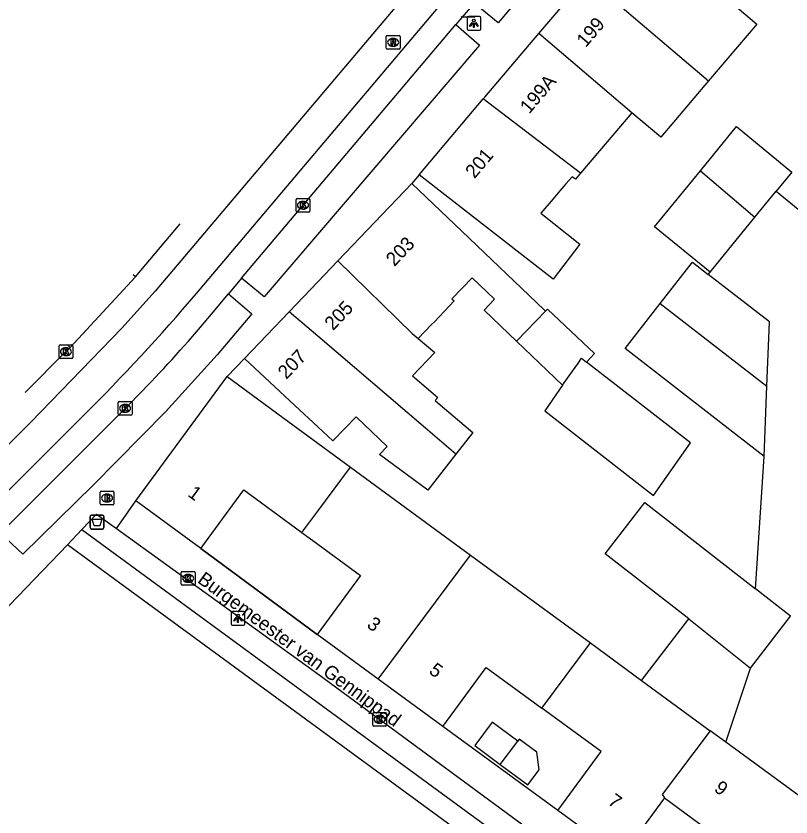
# Model space of a CAD drawing. Extents: x 160356 to 161355, y 381727 to 382845.
# Drawn here: x 160478.1 to 160534.4, y 382168.2 to 382226.4 of the extents above; entities that cross this region are included whole.
import ezdxf

# ---------------------------------------------------------------- set-up
doc = ezdxf.new("R2010")
doc.units = 0
for name, color, linetype in [('IMGEO_Afvalbak', 7, 'Continuous'), ('IMGEO_Brandkraan', 7, 'Continuous'), ('IMGEO_Groenvoorziening', 7, 'Continuous'), ('IMGEO_Kolk', 7, 'Continuous'), ('IMGEO_Lichtpunt', 7, 'Continuous'), ('IMGEO_Muur', 7, 'Continuous'), ('IMGEO_Openbare_ruimte_label', 7, 'Continuous'), ('IMGEO_Pand', 7, 'Continuous'), ('IMGEO_Pand_nummerreeks', 7, 'Continuous'), ('IMGEO_Rijbaan_lokaal_gesloten', 7, 'Continuous'), ('IMGEO_Rijbaan_lokaal_open', 7, 'Continuous'), ('IMGEO_Rioolput', 7, 'Continuous'), ('IMGEO_Voetpad_open', 7, 'Continuous')]:
    doc.layers.add(name, color=color, linetype=linetype)

msp = doc.modelspace()

# ---------------------------------------------------------------- linework, layer by layer
at = {"layer": 'IMGEO_Afvalbak'}
for p, q in [((160483.476, 382189.239), (160483.476, 382190.039)), ((160483.476, 382190.039), (160483.476, 382189.239)), ((160483.576, 382190.139), (160484.366, 382190.139)), ((160484.366, 382190.139), (160483.576, 382190.139)), ((160484.466, 382190.039), (160484.466, 382189.239)), ((160484.466, 382189.239), (160484.466, 382190.039)), ((160484.366, 382189.139), (160483.576, 382189.139)), ((160483.576, 382189.139), (160484.366, 382189.139))]:
    msp.add_line(p, q, dxfattribs=at)
msp.add_lwpolyline([(160483.619, 382189.853), (160484.323, 382189.853), (160484.174, 382189.383), (160483.768, 382189.383), (160483.619, 382189.853)], dxfattribs=at)
for centre, start, end in [((160483.576, 382190.039), 90, 180), ((160483.576, 382190.039), 90, 180), ((160484.366, 382190.039), 0, 90), ((160484.366, 382190.039), 360, 90), ((160483.576, 382189.239), 180, 270), ((160483.576, 382189.239), 180, 270), ((160484.366, 382189.239), 270, 0), ((160484.366, 382189.239), 270, 0)]:
    msp.add_arc(centre, 0.1, start, end, dxfattribs=at)
at = {"layer": 'IMGEO_Brandkraan'}
for p, q in [((160484.202, 382190.964), (160484.202, 382191.816)), ((160484.277, 382191.89), (160485.129, 382191.89)), ((160484.69, 382191.67), (160484.715, 382191.67)), ((160485.203, 382191.816), (160485.203, 382190.964)), ((160485.129, 382190.89), (160484.277, 382190.89)), ((160484.713, 382191.11), (160484.688, 382191.11))]:
    msp.add_line(p, q, dxfattribs=at)
for points in [[(160484.202, 382190.964), (160484.202, 382191.816)], [(160484.277, 382191.89), (160485.129, 382191.89)], [(160484.55, 382191.59), (160484.55, 382191.19), (160484.763, 382191.19)], [(160484.781, 382191.59), (160484.55, 382191.59)], [(160484.729, 382191.509), (160484.675, 382191.509), (160484.675, 382191.433)], [(160484.675, 382191.433), (160484.728, 382191.433)], [(160485.203, 382191.816), (160485.203, 382190.964)], [(160485.129, 382190.89), (160484.277, 382190.89)], [(160484.737, 382191.357), (160484.675, 382191.357), (160484.675, 382191.276)], [(160484.675, 382191.276), (160484.737, 382191.276)]]:
    msp.add_lwpolyline(points, dxfattribs=at)
for centre, radius, start, end in [((160484.279, 382191.814), 0.0765, 91.55205, 178.44795), ((160484.279, 382191.814), 0.0765, 91.55205, 178.44795), ((160484.73, 382191.471), 0.0379, 267.82845, 90.93552), ((160484.785, 382191.445), 0.145, 59.4692, 91.53667), ((160484.81, 382191.492), 0.0922, 285.51372, 58.15012), ((160484.815, 382191.3), 0.105, 301.31148, 78.98903), ((160485.127, 382191.814), 0.0765, 1.55205, 88.44795), ((160485.127, 382191.814), 0.0765, 1.55205, 88.44795), ((160484.279, 382190.966), 0.0765, 181.55205, 268.44795), ((160484.279, 382190.966), 0.0765, 181.55205, 268.44795), ((160484.738, 382191.316), 0.0404, 269.87594, 90.50774), ((160484.769, 382191.441), 0.251, 268.66757, 293.53466), ((160485.127, 382190.966), 0.0765, 271.55205, 358.44795), ((160485.127, 382190.966), 0.0765, 271.55205, 358.44795)]:
    msp.add_arc(centre, radius, start, end, dxfattribs=at)
for centre, major_axis, ratio, start_param, end_param in [((160484.689, 382191.39), (-0.387, 0.002), 0.722429, 4.712389, 7.853982), ((160484.714, 382191.39), (-0.39, 0.002), 0.717154, 1.570796, 4.712389)]:
    msp.add_ellipse(centre, major_axis=major_axis, ratio=ratio, start_param=start_param, end_param=end_param, dxfattribs=at)
at = {"layer": 'IMGEO_Groenvoorziening'}
for points in [[(160482.877, 382189.093), (160500, 382176.544), (160524.25, 382158.772)], [(160524.155, 382156.981), (160499.113, 382175.335), (160481.828, 382188.002)]]:
    msp.add_lwpolyline(points, dxfattribs=at)
at = {"layer": 'IMGEO_Kolk'}
for p, q in [((160511.345, 382226.318), (160510.493, 382226.318)), ((160498.425, 382212.222), (160498.425, 382213.074)), ((160498.5, 382213.148), (160499.352, 382213.148)), ((160498.913, 382212.928), (160498.938, 382212.928)), ((160499.426, 382213.074), (160499.426, 382212.222)), ((160498.936, 382212.368), (160498.911, 382212.368)), ((160499.352, 382212.148), (160498.5, 382212.148)), ((160481.215, 382201.593), (160481.215, 382202.445)), ((160481.29, 382202.519), (160482.142, 382202.519)), ((160482.216, 382202.445), (160482.216, 382201.593)), ((160481.703, 382202.299), (160481.728, 382202.299)), ((160482.142, 382201.519), (160481.29, 382201.519)), ((160481.726, 382201.739), (160481.701, 382201.739)), ((160485.586, 382198.401), (160486.438, 382198.401)), ((160485.511, 382197.475), (160485.511, 382198.327)), ((160485.999, 382198.181), (160486.024, 382198.181)), ((160486.512, 382198.327), (160486.512, 382197.475)), ((160486.438, 382197.401), (160485.586, 382197.401)), ((160486.022, 382197.621), (160485.997, 382197.621)), ((160490.09, 382185.13), (160490.09, 382185.982)), ((160490.165, 382186.056), (160491.017, 382186.056)), ((160490.578, 382185.836), (160490.603, 382185.836)), ((160491.091, 382185.982), (160491.091, 382185.13)), ((160491.017, 382185.056), (160490.165, 382185.056)), ((160490.601, 382185.276), (160490.576, 382185.276)), ((160503.985, 382174.896), (160503.985, 382175.748)), ((160504.06, 382175.822), (160504.912, 382175.822)), ((160504.986, 382175.748), (160504.986, 382174.896)), ((160504.473, 382175.602), (160504.498, 382175.602)), ((160504.912, 382174.822), (160504.06, 382174.822)), ((160504.496, 382175.042), (160504.471, 382175.042))]:
    msp.add_line(p, q, dxfattribs=at)
for points in [[(160511.345, 382226.318), (160510.493, 382226.318)], [(160498.425, 382212.222), (160498.425, 382213.074)], [(160498.5, 382213.148), (160499.352, 382213.148)], [(160499.426, 382213.074), (160499.426, 382212.222)], [(160498.746, 382212.848), (160498.869, 382212.848), (160498.869, 382212.697), (160498.999, 382212.848), (160499.163, 382212.848), (160499.017, 382212.697), (160499.17, 382212.448), (160499.018, 382212.448), (160498.933, 382212.612), (160498.869, 382212.545), (160498.869, 382212.448), (160498.746, 382212.448), (160498.746, 382212.848)], [(160499.352, 382212.148), (160498.5, 382212.148)], [(160481.215, 382201.593), (160481.215, 382202.445)], [(160481.29, 382202.519), (160482.142, 382202.519)], [(160482.216, 382202.445), (160482.216, 382201.593)], [(160481.536, 382202.219), (160481.659, 382202.219), (160481.659, 382202.068), (160481.789, 382202.219), (160481.953, 382202.219), (160481.807, 382202.068), (160481.96, 382201.819), (160481.808, 382201.819), (160481.723, 382201.983), (160481.659, 382201.916), (160481.659, 382201.819), (160481.536, 382201.819), (160481.536, 382202.219)], [(160482.142, 382201.519), (160481.29, 382201.519)], [(160485.586, 382198.401), (160486.438, 382198.401)], [(160485.511, 382197.475), (160485.511, 382198.327)], [(160485.832, 382198.101), (160485.955, 382198.101), (160485.955, 382197.95), (160486.085, 382198.101), (160486.249, 382198.101), (160486.103, 382197.95), (160486.256, 382197.701), (160486.104, 382197.701), (160486.019, 382197.865), (160485.955, 382197.798), (160485.955, 382197.701), (160485.832, 382197.701), (160485.832, 382198.101)], [(160486.512, 382198.327), (160486.512, 382197.475)], [(160486.438, 382197.401), (160485.586, 382197.401)], [(160490.09, 382185.13), (160490.09, 382185.982)], [(160490.165, 382186.056), (160491.017, 382186.056)], [(160490.411, 382185.756), (160490.534, 382185.756), (160490.534, 382185.605), (160490.664, 382185.756), (160490.828, 382185.756), (160490.682, 382185.605), (160490.835, 382185.356), (160490.683, 382185.356), (160490.598, 382185.52), (160490.534, 382185.453), (160490.534, 382185.356), (160490.411, 382185.356), (160490.411, 382185.756)], [(160491.091, 382185.982), (160491.091, 382185.13)], [(160491.017, 382185.056), (160490.165, 382185.056)], [(160503.985, 382174.896), (160503.985, 382175.748)], [(160504.06, 382175.822), (160504.912, 382175.822)], [(160504.986, 382175.748), (160504.986, 382174.896)], [(160504.306, 382175.522), (160504.429, 382175.522), (160504.429, 382175.371), (160504.559, 382175.522), (160504.723, 382175.522), (160504.577, 382175.371), (160504.73, 382175.122), (160504.578, 382175.122), (160504.493, 382175.286), (160504.429, 382175.219), (160504.429, 382175.122), (160504.306, 382175.122), (160504.306, 382175.522)], [(160504.912, 382174.822), (160504.06, 382174.822)]]:
    msp.add_lwpolyline(points, dxfattribs=at)
for centre, start, end in [((160510.495, 382226.394), 181.55205, 268.44795), ((160510.495, 382226.394), 181.55205, 268.44795), ((160511.343, 382226.394), 271.55205, 358.44795), ((160511.343, 382226.394), 271.55205, 358.44795), ((160498.502, 382213.072), 91.55205, 178.44795), ((160498.502, 382213.072), 91.55205, 178.44795), ((160499.35, 382213.072), 1.55205, 88.44795), ((160499.35, 382213.072), 1.55205, 88.44795), ((160498.502, 382212.224), 181.55205, 268.44795), ((160498.502, 382212.224), 181.55205, 268.44795), ((160499.35, 382212.224), 271.55205, 358.44795), ((160499.35, 382212.224), 271.55205, 358.44795), ((160481.292, 382202.443), 91.55205, 178.44795), ((160481.292, 382202.443), 91.55205, 178.44795), ((160482.14, 382202.443), 1.55205, 88.44795), ((160482.14, 382202.443), 1.55205, 88.44795), ((160481.292, 382201.595), 181.55205, 268.44795), ((160481.292, 382201.595), 181.55205, 268.44795), ((160482.14, 382201.595), 271.55205, 358.44795), ((160482.14, 382201.595), 271.55205, 358.44795), ((160485.588, 382198.325), 91.55205, 178.44795), ((160485.588, 382198.325), 91.55205, 178.44795), ((160486.436, 382198.325), 1.55205, 88.44795), ((160486.436, 382198.325), 1.55205, 88.44795), ((160485.588, 382197.477), 181.55205, 268.44795), ((160485.588, 382197.477), 181.55205, 268.44795), ((160486.436, 382197.477), 271.55205, 358.44795), ((160486.436, 382197.477), 271.55205, 358.44795), ((160490.167, 382185.98), 91.55205, 178.44795), ((160490.167, 382185.98), 91.55205, 178.44795), ((160491.015, 382185.98), 1.55205, 88.44795), ((160491.015, 382185.98), 1.55205, 88.44795), ((160490.167, 382185.132), 181.55205, 268.44795), ((160490.167, 382185.132), 181.55205, 268.44795), ((160491.015, 382185.132), 271.55205, 358.44795), ((160491.015, 382185.132), 271.55205, 358.44795), ((160504.062, 382175.746), 91.55205, 178.44795), ((160504.062, 382175.746), 91.55205, 178.44795), ((160504.91, 382175.746), 1.55205, 88.44795), ((160504.91, 382175.746), 1.55205, 88.44795), ((160504.062, 382174.898), 181.55205, 268.44795), ((160504.062, 382174.898), 181.55205, 268.44795), ((160504.91, 382174.898), 271.55205, 358.44795), ((160504.91, 382174.898), 271.55205, 358.44795)]:
    msp.add_arc(centre, 0.0765, start, end, dxfattribs=at)
for centre, major_axis, ratio, start_param, end_param in [((160498.912, 382212.648), (-0.387, 0.002), 0.722429, 4.712389, 7.853982), ((160498.937, 382212.648), (-0.39, 0.002), 0.717154, 1.570796, 4.712389), ((160481.702, 382202.019), (-0.387, 0.002), 0.722429, 4.712389, 7.853982), ((160481.727, 382202.019), (-0.39, 0.002), 0.717154, 1.570796, 4.712389), ((160485.998, 382197.901), (-0.387, 0.002), 0.722429, 4.712389, 7.853982), ((160486.023, 382197.901), (-0.39, 0.002), 0.717154, 1.570796, 4.712389), ((160490.577, 382185.556), (-0.387, 0.002), 0.722429, 4.712389, 7.853982), ((160490.602, 382185.556), (-0.39, 0.002), 0.717154, 1.570796, 4.712389), ((160504.472, 382175.322), (-0.387, 0.002), 0.722429, 4.712389, 7.853982), ((160504.497, 382175.322), (-0.39, 0.002), 0.717154, 1.570796, 4.712389)]:
    msp.add_ellipse(centre, major_axis=major_axis, ratio=ratio, start_param=start_param, end_param=end_param, dxfattribs=at)
at = {"layer": 'IMGEO_Lichtpunt'}
for p, q in [((160511.739, 382226.361), (160510.931, 382226.361)), ((160511.739, 382226.361), (160510.931, 382226.361)), ((160510.837, 382226.266), (160510.837, 382225.459)), ((160510.837, 382226.266), (160510.837, 382225.459)), ((160511.833, 382225.459), (160511.833, 382226.266)), ((160511.833, 382225.459), (160511.833, 382226.266)), ((160510.931, 382225.365), (160511.739, 382225.365)), ((160510.931, 382225.365), (160511.739, 382225.365)), ((160493.706, 382183.067), (160493.706, 382182.26)), ((160493.706, 382183.067), (160493.706, 382182.26)), ((160494.608, 382183.162), (160493.8, 382183.162)), ((160494.608, 382183.162), (160493.8, 382183.162)), ((160494.702, 382182.26), (160494.702, 382183.067)), ((160494.702, 382182.26), (160494.702, 382183.067)), ((160493.8, 382182.166), (160494.608, 382182.166)), ((160493.8, 382182.166), (160494.608, 382182.166))]:
    msp.add_line(p, q, dxfattribs=at)
for points in [[(160511.211, 382225.93), (160511.25, 382225.902), (160511.062, 382225.64), (160511.024, 382225.667), (160511.211, 382225.93)], [(160511.313, 382225.882), (160511.36, 382225.882), (160511.36, 382225.56), (160511.313, 382225.56), (160511.313, 382225.882)], [(160511.423, 382225.902), (160511.461, 382225.929), (160511.648, 382225.667), (160511.609, 382225.639), (160511.423, 382225.902)], [(160494.08, 382182.731), (160494.119, 382182.703), (160493.931, 382182.441), (160493.893, 382182.468), (160494.08, 382182.731)], [(160494.182, 382182.683), (160494.229, 382182.683), (160494.229, 382182.361), (160494.182, 382182.361), (160494.182, 382182.683)], [(160494.292, 382182.703), (160494.33, 382182.73), (160494.517, 382182.468), (160494.478, 382182.44), (160494.292, 382182.703)]]:
    msp.add_lwpolyline(points, dxfattribs=at)
for centre in [(160511.336, 382226.064), (160494.205, 382182.865)]:
    msp.add_circle(centre, 0.0994, dxfattribs=at)
for centre, start, end in [((160510.931, 382226.266), 90, 180), ((160510.931, 382226.266), 90, 180), ((160511.739, 382226.266), 0, 90), ((160511.739, 382226.266), 0, 90), ((160510.931, 382225.459), 180, 270), ((160510.931, 382225.459), 180, 270), ((160511.739, 382225.459), 270, 0), ((160511.739, 382225.459), 270, 360), ((160493.8, 382183.067), 90, 180), ((160493.8, 382183.067), 90, 180), ((160494.608, 382183.067), 0, 90), ((160494.608, 382183.067), 0, 90), ((160493.8, 382182.26), 180, 270), ((160493.8, 382182.26), 180, 270), ((160494.608, 382182.26), 270, 0), ((160494.608, 382182.26), 270, 360)]:
    msp.add_arc(centre, 0.0946, start, end, dxfattribs=at)
at = {"layer": 'IMGEO_Muur'}
msp.add_lwpolyline([(160491.498, 382187.715), (160499.957, 382181.482)], dxfattribs=at)
at = {"layer": 'IMGEO_Pand'}
for points in [[(160516.043, 382225.114), (160519.539, 382229.221)], [(160519.539, 382229.221), (160528.373, 382221.678)], [(160529.784, 382227.581), (160531.88, 382225.797), (160528.373, 382221.678)], [(160512.016, 382220.381), (160512.124, 382220.51), (160516.043, 382225.114)], [(160522.807, 382219.367), (160516.043, 382225.114)], [(160528.373, 382221.678), (160524.894, 382217.59), (160522.807, 382219.367)], [(160507.36, 382214.859), (160512.016, 382220.381)], [(160519.076, 382214.973), (160512.016, 382220.381)], [(160522.807, 382219.367), (160519.076, 382214.973)], [(160527.772, 382215.149), (160530.399, 382218.358), (160534.425, 382215.062), (160533.287, 382213.672)], [(160519.076, 382214.973), (160518.704, 382214.535), (160518.468, 382214.726), (160518.014, 382214.199), (160517.58, 382213.686), (160517.092, 382213.12), (160516.184, 382212.065), (160519.027, 382209.83), (160517.075, 382207.285), (160516.427, 382207.79), (160511.303, 382211.785), (160507.36, 382214.859)], [(160528.478, 382207.798), (160524.452, 382211.093), (160527.772, 382215.149)], [(160527.772, 382215.149), (160531.737, 382211.779)], [(160506.834, 382214.235), (160501.458, 382208.617)], [(160506.834, 382214.235), (160510.445, 382210.777), (160516.423, 382205.051), (160516.519, 382204.959)], [(160531.737, 382211.779), (160533.287, 382213.672)], [(160528.478, 382207.798), (160531.737, 382211.779)], [(160497.92, 382204.921), (160500, 382207.094), (160501.458, 382208.617)], [(160501.458, 382208.617), (160506.843, 382203.337), (160507.284, 382202.965)], [(160524.865, 382205.516), (160527.201, 382208.522), (160528.348, 382207.631)], [(160514.432, 382202.779), (160512.071, 382205.04), (160512.826, 382205.828), (160511.195, 382207.389), (160509.733, 382205.862), (160509.903, 382205.699), (160508.462, 382204.195), (160508.266, 382203.99), (160507.284, 382202.965)], [(160532.607, 382199.503), (160532.796, 382204.176), (160528.348, 382207.631)], [(160532.401, 382194.416), (160522.323, 382202.243), (160524.865, 382205.516)], [(160524.865, 382205.516), (160532.607, 382199.503)], [(160494.676, 382201.531), (160497.92, 382204.921)], [(160510.027, 382194.572), (160507.826, 382196.453), (160500, 382203.143), (160497.92, 382204.921)], [(160516.519, 382204.959), (160514.432, 382202.779)], [(160519.508, 382201.256), (160520.076, 382201.877), (160516.665, 382205.111), (160516.519, 382204.959)], [(160507.284, 382202.965), (160508.486, 382201.951), (160506.877, 382200.271), (160508.725, 382198.691), (160508.516, 382198.472), (160508.702, 382198.313), (160509.2, 382197.887), (160511.246, 382196.139), (160510.027, 382194.572)], [(160514.432, 382202.779), (160517.774, 382199.579)], [(160510.027, 382194.572), (160507.989, 382191.953), (160504.483, 382194.541), (160505.047, 382195.13), (160502.79, 382197.291), (160501.081, 382195.543), (160500, 382196.554), (160498.329, 382198.117), (160494.676, 382201.531)], [(160517.774, 382199.579), (160518.49, 382200.599), (160518.871, 382201.143), (160519.148, 382201.536), (160519.508, 382201.256)], [(160517.774, 382199.579), (160516.472, 382197.725), (160524.379, 382191.584), (160527.055, 382195.395), (160519.508, 382201.256)], [(160486.779, 382191.177), (160493.42, 382200.205)], [(160493.42, 382200.205), (160497.452, 382197.248), (160500, 382195.379), (160502.377, 382193.636)], [(160532.401, 382194.416), (160532.607, 382199.503)], [(160498.842, 382188.881), (160500, 382190.439), (160502.377, 382193.636)], [(160502.377, 382193.636), (160511.086, 382187.248)], [(160491.498, 382187.715), (160494.623, 382191.975), (160498.842, 382188.881)], [(160491.498, 382187.715), (160486.779, 382191.177)], [(160526.928, 382182.616), (160520.85, 382187.34), (160523.75, 382191.07), (160531.782, 382184.789)], [(160498.842, 382188.881), (160500, 382188.032), (160503.095, 382185.762), (160499.957, 382181.482)], [(160504.392, 382178.229), (160511.086, 382187.248)], [(160511.086, 382187.248), (160519.789, 382180.866)], [(160531.402, 382179.031), (160534.324, 382182.801), (160531.782, 382184.789)], [(160523.508, 382178.138), (160526.928, 382182.616)], [(160526.928, 382182.616), (160531.402, 382179.031)], [(160504.392, 382178.229), (160499.957, 382181.482)], [(160516.258, 382176.134), (160519.789, 382180.866)], [(160519.789, 382180.866), (160523.508, 382178.138)], [(160509.074, 382174.795), (160512.225, 382179.092), (160516.258, 382176.134)], [(160529.614, 382173.66), (160530.99, 382177.794), (160531.402, 382179.031)], [(160509.074, 382174.795), (160504.392, 382178.229)], [(160523.508, 382178.138), (160528.494, 382174.482)], [(160517.427, 382168.693), (160520.567, 382172.974), (160516.258, 382176.134)], [(160514.514, 382173.742), (160512.669, 382175.119), (160511.402, 382173.422), (160513.248, 382172.045)], [(160528.494, 382174.482), (160525.01, 382169.86), (160525.163, 382169.619)], [(160529.614, 382173.66), (160528.494, 382174.482)], [(160513.248, 382172.045), (160515.242, 382170.557), (160516.067, 382171.663), (160515.889, 382172.926), (160514.615, 382173.877), (160514.514, 382173.742)], [(160513.248, 382172.045), (160514.514, 382173.742)], [(160535.662, 382169.225), (160529.614, 382173.66)], [(160525.163, 382169.619), (160522.015, 382165.328)], [(160525.163, 382169.619), (160529.701, 382166.291), (160529.303, 382159.852)], [(160522.015, 382165.328), (160517.427, 382168.693)]]:
    msp.add_lwpolyline(points, dxfattribs=at)
at = {"layer": 'IMGEO_Rijbaan_lokaal_gesloten'}
for points in [[(160491.199, 382206.25), (160544.163, 382268.947), (160548.551, 382274.127), (160549.933, 382272.986)], [(160518.337, 382242.093), (160488.191, 382206.418), (160485.768, 382203.713), (160479.16, 382196.897), (160461.421, 382179.236), (160450.854, 382168.735)], [(160511.347, 382227.324), (160510.031, 382225.769)], [(160494.473, 382207.357), (160510.031, 382225.769)], [(160486.762, 382207.445), (160490.012, 382211.302)], [(160482.017, 382202.324), (160486.762, 382207.445)], [(160494.473, 382207.357), (160493.513, 382206.216)], [(160491.474, 382203.794), (160492.28, 382204.751), (160493.513, 382206.216)], [(160478.755, 382199.065), (160481.716, 382202.019), (160482.017, 382202.324)], [(160476.963, 382188.83), (160486.666, 382198.557)], [(160446.775, 382161.263), (160452.104, 382166.578), (160482.965, 382197.347)]]:
    msp.add_lwpolyline(points, dxfattribs=at)
for centre, radius, start, end in [((160375.614, 382304.89), 151.953, 314.94868, 319.52251), ((160418.164, 382266.274), 96.323, 315.33058, 319.5604)]:
    msp.add_arc(centre, radius, start, end, dxfattribs=at)
at = {"layer": 'IMGEO_Rijbaan_lokaal_open'}
for points in [[(160533.287, 382213.672), (160534.868, 382212.377)], [(160528.348, 382207.631), (160528.478, 382207.798)], [(160531.782, 382184.789), (160532.234, 382191.813), (160532.401, 382194.416)]]:
    msp.add_lwpolyline(points, dxfattribs=at)
at = {"layer": 'IMGEO_Rioolput'}
for p, q in [((160504.97, 382224.054), (160504.97, 382224.906)), ((160505.045, 382224.98), (160505.897, 382224.98)), ((160505.458, 382224.76), (160505.483, 382224.76)), ((160505.971, 382224.906), (160505.971, 382224.054)), ((160505.897, 382223.98), (160505.045, 382223.98)), ((160505.481, 382224.2), (160505.456, 382224.2))]:
    msp.add_line(p, q, dxfattribs=at)
for points in [[(160504.97, 382224.054), (160504.97, 382224.906)], [(160505.045, 382224.98), (160505.897, 382224.98)], [(160505.559, 382224.678), (160505.307, 382224.68), (160505.307, 382224.28)], [(160505.485, 382224.599), (160505.431, 382224.599), (160505.431, 382224.518)], [(160505.971, 382224.906), (160505.971, 382224.054)], [(160505.897, 382223.98), (160505.045, 382223.98)], [(160505.307, 382224.28), (160505.431, 382224.28), (160505.431, 382224.442), (160505.442, 382224.442)], [(160505.431, 382224.518), (160505.483, 382224.518)], [(160505.489, 382224.413), (160505.56, 382224.28), (160505.7, 382224.28), (160505.635, 382224.406)]]:
    msp.add_lwpolyline(points, dxfattribs=at)
for centre, radius, start, end in [((160505.047, 382224.904), 0.0765, 91.55205, 178.44795), ((160505.047, 382224.904), 0.0765, 91.55205, 178.44795), ((160505.491, 382224.503), 0.0964, 77.00612, 93.18647), ((160505.505, 382224.56), 0.0378, 276.66336, 79.67722), ((160505.558, 382224.568), 0.109, 350.36119, 89.41601), ((160505.556, 382224.568), 0.112, 277.58423, 350.98172), ((160505.895, 382224.904), 0.0765, 1.55205, 88.44795), ((160505.895, 382224.904), 0.0765, 1.55205, 88.44795), ((160505.047, 382224.056), 0.0765, 181.55205, 268.44795), ((160505.047, 382224.056), 0.0765, 181.55205, 268.44795), ((160505.441, 382224.389), 0.0533, 26.02933, 88.69889), ((160505.467, 382224.707), 0.19, 274.7715, 282.96867), ((160505.54, 382224.353), 0.108, 29.51342, 73.79051), ((160505.895, 382224.056), 0.0765, 271.55205, 358.44795), ((160505.895, 382224.056), 0.0765, 271.55205, 358.44795)]:
    msp.add_arc(centre, radius, start, end, dxfattribs=at)
for centre, major_axis, ratio, start_param, end_param in [((160505.457, 382224.48), (-0.387, 0.002), 0.722429, 4.712389, 7.853982), ((160505.482, 382224.48), (-0.39, 0.002), 0.717154, 1.570796, 4.712389)]:
    msp.add_ellipse(centre, major_axis=major_axis, ratio=ratio, start_param=start_param, end_param=end_param, dxfattribs=at)
at = {"layer": 'IMGEO_Voetpad_open'}
for points in [[(160531.752, 382251.474), (160533.45, 382250.04), (160528.591, 382244.246), (160513.09, 382225.901), (160511.347, 382227.324)], [(160510.031, 382225.769), (160511.73, 382224.274), (160496.117, 382205.994), (160494.473, 382207.357)], [(160507.36, 382214.859), (160506.834, 382214.235)], [(160486.762, 382207.445), (160486.596, 382207.589)], [(160493.513, 382206.216), (160495.22, 382204.761), (160492.685, 382201.786), (160488.98, 382197.683), (160483.694, 382192.318), (160478.584, 382187.303), (160476.963, 382188.83)], [(160481.879, 382202.461), (160482.017, 382202.324)], [(160494.676, 382201.531), (160493.42, 382200.205)], [(160485.384, 382189.182), (160486.779, 382191.177)], [(160482.877, 382189.093), (160483.94, 382190.225), (160485.384, 382189.182)], [(160481.828, 382188.002), (160482.877, 382189.093)], [(160485.384, 382189.182), (160500, 382178.624), (160525.234, 382160.038)], [(160394.41, 382096.662), (160399.063, 382101.977), (160403.61, 382106.983), (160411.966, 382116.562), (160414.747, 382119.51), (160436.177, 382140.906), (160442.501, 382147.099), (160481.828, 382188.002)], [(160499.957, 382181.482), (160491.498, 382187.715)], [(160517.427, 382168.693), (160509.074, 382174.795)]]:
    msp.add_lwpolyline(points, dxfattribs=at)

# ---------------------------------------------------------------- texts
at = {"layer": 'IMGEO_Openbare_ruimte_label'}
msp.add_text('Burgemeester van Gennippad', height=1, rotation=323.62293, dxfattribs=at).set_placement((160491.201, 382185.304))
at = {"layer": 'IMGEO_Pand_nummerreeks'}
for s, rotation, p in [('199', 49.59474, (160519.454, 382224.062)), ('199A', 49.59474, (160515.349, 382219.238)), ('201', 49.87598, (160511.38, 382214.54)), ('203', 46.26061, (160505.563, 382208.162)), ('205', 46.26061, (160501.106, 382203.505)), ('207', 46.25488, (160497.715, 382199.962)), ('1', 323.73511, (160490.499, 382191.574)), ('3', 322.97883, (160503.493, 382182.062)), ('5', 323.74315, (160508.002, 382178.706)), ('9', 323.74323, (160528.701, 382170.151)), ('7', 323.74323, (160520.99, 382169.206))]:
    msp.add_text(s, height=1, rotation=rotation, dxfattribs=at).set_placement(p)

doc.saveas('drawing.dxf')
